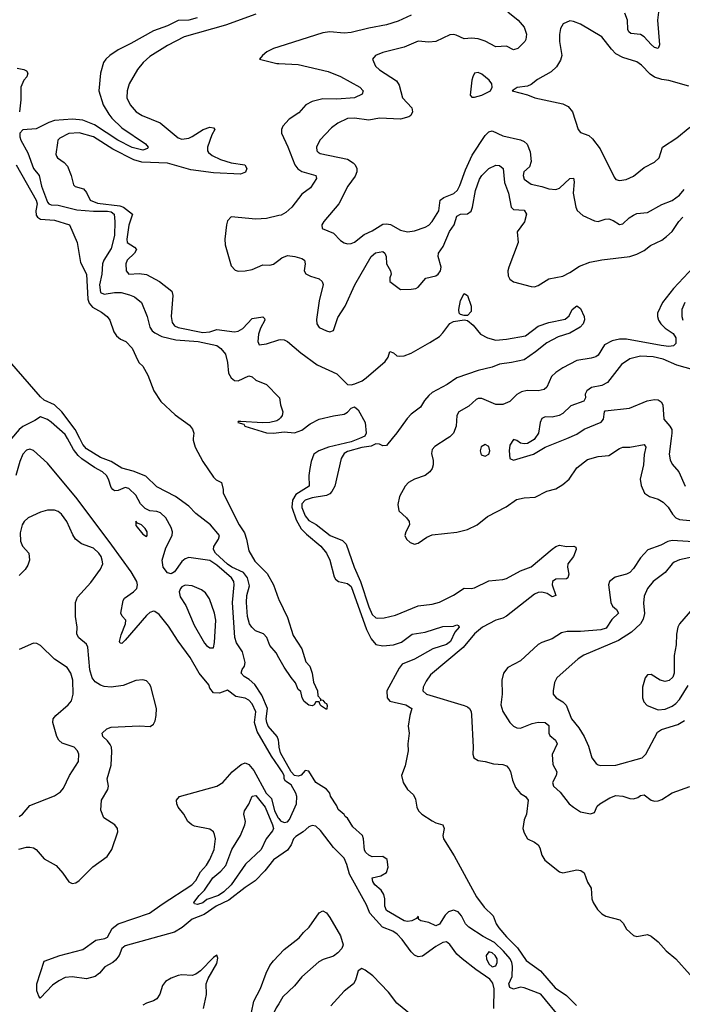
# Model space of a CAD drawing. Header units: inches. Extents: x 1552611 to 1694776, y 811966 to 917215.
# Tile 285 of 549: x 1628532 to 1632287, y 876793 to 882373. Entities that reach past the tile are written whole.
import ezdxf

# ---------------------------------------------------------------- set-up
doc = ezdxf.new("R2010")
doc.units = ezdxf.units.IN
doc.header["$MEASUREMENT"] = 0
for name, color, linetype in [('B6827', 7, 'Continuous'), ('B6828', 7, 'Continuous'), ('B6837', 7, 'Continuous'), ('B6838', 7, 'Continuous')]:
    doc.layers.add(name, color=color, linetype=linetype)

msp = doc.modelspace()

# ---------------------------------------------------------------- linework, layer by layer
at = {"layer": 'B6827', "color": 5}
for points, elevation in [([(1630000, 878274.4), (1629998.8, 878290), (1629990.6, 878310.6), (1629940.8, 878370), (1629931.9, 878390), (1629929.3, 878410), (1629935.7, 878470), (1629904.4, 878544.4), (1629864.8, 878604.9), (1629833.2, 878633.2), (1629803.7, 878650), (1629787.9, 878670), (1629792.9, 878690), (1629806.8, 878710), (1629809.8, 878730), (1629794.7, 878790), (1629761, 878841), (1629751.9, 878871.9), (1629737.6, 879070), (1629746.8, 879170), (1629744.8, 879190), (1629732.2, 879210), (1629650, 879281.5), (1629610, 879307.7), (1629490, 879324.4), (1629470, 879317.9), (1629450, 879302.1), (1629410, 879244.6), (1629390, 879232.6), (1629370, 879237.8), (1629345, 879270), (1629339.1, 879310), (1629359.3, 879380.7), (1629396.6, 879450), (1629397.5, 879470), (1629390, 879495.4), (1629359.3, 879550), (1629330, 879578), (1629310, 879585.6), (1629270, 879589.5), (1629242.2, 879602.2), (1629216.9, 879630), (1629190, 879678.7), (1629150, 879716.4), (1629130, 879721.2), (1629090, 879704.1), (1629070, 879703.2), (1629059.8, 879710), (1629050, 879721.7), (1629035, 879770), (1629023.2, 879790), (1629002.3, 879810), (1628955.6, 879835.6), (1628884.2, 879884.2), (1628863.2, 879903.2), (1628837.8, 879937.8), (1628802.3, 880000)], 860), ([(1630000, 878757), (1629984.5, 878784.5), (1629950, 878825.8), (1629932.7, 878872.7), (1629912.7, 878892.7), (1629868.8, 878910), (1629847.4, 878930), (1629834.4, 878950), (1629823.6, 878990), (1629816.7, 879070), (1629819.1, 879110), (1629834.9, 879165.1), (1629823, 879210), (1629800.2, 879240.2), (1629734.8, 879270), (1629710, 879286.8), (1629641.2, 879350), (1629629.8, 879370), (1629632.1, 879387.9), (1629658.4, 879430), (1629664, 879450), (1629614, 879510), (1629530, 879575.3), (1629490, 879615.3), (1629415.3, 879670), (1629310, 879725.1), (1629246.1, 879786.1), (1629175.3, 879815.3), (1629110, 879832.2), (1629050, 879868.8), (1628990, 879891.9), (1628910, 879940.7), (1628890, 879965.2), (1628872.3, 880000)], 840), ([(1629515.8, 880000), (1629514.8, 879990), (1629527.3, 879950), (1629570.6, 879870), (1629630, 879780.7), (1629645.5, 879765.5), (1629674.8, 879750), (1629686, 879710), (1629685.5, 879690), (1629774.9, 879510), (1629805.4, 879465.4), (1629818.2, 879430), (1629830, 879362.7), (1629864.7, 879304.7), (1629934.2, 879234.2), (1629970.4, 879170.4), (1629998.8, 879090), (1630000, 879087.6)], 840), ([(1630000, 878139.2), (1629959.3, 878199.3), (1629878.5, 878338.5), (1629862, 878390), (1629869.8, 878450), (1629850, 878496.5), (1629830, 878516.2), (1629810, 878528), (1629756.6, 878536.6), (1629710, 878574), (1629663.6, 878556.4), (1629630, 878559), (1629610, 878584), (1629603.1, 878603.1), (1629550, 878668.8), (1629498.1, 878758.1), (1629430, 878850.8), (1629375.8, 878935.8), (1629321.9, 879001.9), (1629298.6, 879018.6), (1629290, 879021.4), (1629270, 879014.2), (1629250, 878996.2), (1629130, 878856.4), (1629110, 878837.5), (1629100.6, 878840.6), (1629097.5, 878850), (1629106.4, 878886.4), (1629132, 878950), (1629134.5, 878970), (1629112.7, 878992.7), (1629105.4, 879010), (1629118.4, 879081.6), (1629125.7, 879094.3), (1629177.1, 879130), (1629195.5, 879150), (1629200.1, 879170), (1629195.3, 879190), (1629163, 879243), (1629055.1, 879395.1), (1628857.6, 879657.6), (1628690, 879858.9), (1628610, 879932.4), (1628590, 879939.4), (1628570, 879932.7), (1628550.2, 879910), (1628533.7, 879870), (1628510.2, 879790)], 880), ([(1628528, 877672), (1628570, 877683.9), (1628590, 877684.4), (1628610, 877680.3), (1628626.4, 877670), (1628670, 877618), (1628739.5, 877579.5), (1628776.5, 877536.5), (1628810, 877488), (1628830, 877478), (1628850, 877482.2), (1628870, 877494.7), (1628947.3, 877572.7), (1629027.8, 877630), (1629054.8, 877670), (1629087.8, 877770), (1629085.6, 877790), (1629071.6, 877810), (1629009.8, 877849.8), (1628992.8, 877892.8), (1628995.8, 877950), (1629030.8, 878010), (1629034.6, 878030), (1629028.7, 878070), (1629051.2, 878148.8), (1629054.3, 878225.7), (1629052.2, 878250), (1629045.7, 878265.7), (1629030, 878286.6), (1629003.6, 878310), (1628999.5, 878330), (1629025.2, 878354.8), (1629050, 878362.8), (1629210, 878371.2), (1629271.9, 878368.1), (1629290, 878380.5), (1629299.8, 878400.2), (1629306.2, 878430), (1629306.6, 878470), (1629274.6, 878594.6), (1629268.2, 878608.2), (1629250, 878626.6), (1629230, 878632), (1629190, 878628.2), (1629119.3, 878600.7), (1629050, 878589.9), (1629010, 878594), (1628990, 878601.3), (1628960.7, 878620.7), (1628942.7, 878642.7), (1628929.4, 878689.4), (1628917.9, 878817.9), (1628910, 878834.8), (1628866.6, 878870), (1628855.6, 878890), (1628857.1, 878930), (1628848.7, 878990), (1628848.2, 879070), (1628860.4, 879099.6), (1628936.1, 879183.9), (1628990, 879258.3), (1629003.6, 879290), (1629000.4, 879310), (1628993.6, 879330), (1628979.9, 879350), (1628950, 879377.6), (1628882.6, 879402.6), (1628848.7, 879428.7), (1628833.1, 879453.1), (1628799.1, 879530), (1628769.8, 879570), (1628750, 879585.5), (1628730, 879593.9), (1628690, 879594.3), (1628650, 879581.6), (1628580.2, 879550), (1628557.1, 879530), (1628546, 879510), (1628535, 879465), (1628537.3, 879417.3), (1628548.1, 879390), (1628584.7, 879350), (1628587.4, 879310), (1628578.4, 879281.6), (1628563.3, 879256.7), (1628530, 879223.5)], 920), ([(1628530, 877857.1), (1628547.4, 877870), (1628590, 877919.7), (1628730, 877975.3), (1628762.7, 877997.3), (1628781.3, 878018.7), (1628814.2, 878090), (1628864.8, 878170), (1628866.9, 878210), (1628859.7, 878230), (1628840.7, 878250), (1628772.6, 878272.6), (1628753.1, 878290), (1628742.9, 878310), (1628719.8, 878390), (1628722.2, 878410), (1628736.4, 878430), (1628806.9, 878490), (1628826.5, 878513.5), (1628835.3, 878550), (1628832.7, 878630), (1628821.7, 878670), (1628801.1, 878701.1), (1628729.2, 878749.2), (1628650, 878826), (1628630, 878838.7), (1628610, 878840.5), (1628530, 878803.9)], 940), ([(1630000, 877632.4), (1629970, 877612.3), (1629921.5, 877550), (1629867, 877493), (1629810, 877455.8), (1629717.3, 877382.7), (1629645.9, 877350), (1629577.2, 877302.8), (1629510, 877275.4), (1629452.5, 877227.5), (1629410, 877202.2), (1629130, 877125.1), (1629110.9, 877109.1), (1629095, 877070), (1629075.9, 877044.1), (1629059.4, 877030), (1629013.9, 877006.1), (1628984.7, 876970), (1628959, 876950), (1628910, 876936.7), (1628830, 876949.5), (1628790, 876944.2), (1628753.7, 876926.3), (1628718.8, 876901.2), (1628650.9, 876829.1), (1628648.1, 876828.1), (1628639.7, 876839.7), (1628630, 876869), (1628628.4, 876910), (1628670, 877036.9), (1628758.7, 877070), (1628890, 877103.9), (1628964, 877156), (1629014.5, 877165.5), (1629030, 877172.9), (1629056.8, 877223.2), (1629090, 877248.3), (1629268.4, 877310), (1629338.7, 877361.3), (1629508.2, 877470), (1629530, 877495.4), (1629557, 877543), (1629590, 877581.2), (1629610, 877612.8), (1629633.4, 877670), (1629642.1, 877730), (1629636.1, 877756.1), (1629629.8, 877770), (1629610, 877784.8), (1629523.5, 877803.5), (1629507.8, 877810), (1629484.7, 877830), (1629462.4, 877870), (1629429.7, 877910), (1629422, 877930), (1629420.5, 877950), (1629438.4, 877970), (1629649.4, 878030), (1629683.7, 878050), (1629736.4, 878110), (1629787.1, 878152.9), (1629810, 878161.8), (1629830, 878152.1), (1629858.9, 878118.9), (1629928.9, 877988.9), (1629958.9, 877958.9), (1629976, 877890), (1629996.3, 877850), (1630000, 877845.5)], 880), ([(1629573.1, 876770), (1629590.4, 876849.5), (1629588.7, 876910), (1629600.5, 876939.5), (1629650, 877024.4), (1629655.4, 877055.4), (1629650, 877071.8), (1629630, 877059.2), (1629556.6, 876983.4), (1629530, 876963), (1629510, 876956.9), (1629450, 876960.5), (1629430, 876957), (1629390, 876942), (1629358.5, 876921.5), (1629341, 876899), (1629325.3, 876850), (1629310, 876824.6), (1629290, 876812.1), (1629250, 876799.8), (1629230, 876787.9)], 920), ([(1630000, 876796.7), (1629986, 876774), (1629945, 876690), (1629931, 876610), (1629906.4, 876570), (1629894.6, 876510), (1629870, 876489.6), (1629856.2, 876510), (1629852, 876550), (1629840.8, 876590), (1629838.3, 876670), (1629846.2, 876746.2), (1629858.9, 876810), (1629896.5, 876883.6), (1629929, 876970), (1629950, 877012.8), (1629970, 877038.9), (1630000, 877071.7)], 880)]:
    msp.add_lwpolyline(points, dxfattribs=dict(at, elevation=elevation))
for points, elevation in [([(1629189.3, 879530.7), (1629190, 879506.5), (1629230, 879456.5), (1629250, 879443.8), (1629255.1, 879450), (1629254.2, 879470), (1629242.3, 879490), (1629222.6, 879510), (1629200, 879520)], 880), ([(1629470, 879168.8), (1629450, 879158.7), (1629443.2, 879150), (1629436.6, 879130), (1629441.7, 879101.7), (1629473.5, 879053.5), (1629521.6, 878941.6), (1629579.5, 878839.5), (1629590, 878826.4), (1629610, 878813.4), (1629630, 878813), (1629636.5, 878843.5), (1629642.8, 878970), (1629636, 879010), (1629606.8, 879090), (1629585.3, 879125.3), (1629562.8, 879142.8), (1629510, 879165)], 880), ([(1629538.9, 877358.9), (1629523, 877363), (1629519.5, 877370), (1629548.7, 877410), (1629580, 877440), (1629626.2, 877510), (1629672.6, 877547.4), (1629699.6, 877580.4), (1629734.4, 877670), (1629782.5, 877750), (1629807.8, 877810), (1629811.6, 877830), (1629802.4, 877870), (1629805.1, 877890), (1629830, 877926.7), (1629850, 877972.7), (1629870, 877975.9), (1629923.9, 877910), (1629964.4, 877810), (1629970.1, 877790), (1629963.8, 877776.2), (1629929, 877731), (1629899.9, 877670), (1629812.5, 877587.5), (1629730, 877469.9), (1629689.1, 877430), (1629659.3, 877410), (1629593.4, 877386.6), (1629570, 877367.5)], 860)]:
    msp.add_lwpolyline(points, close=True, dxfattribs=dict(at, elevation=elevation))
at = {"layer": 'B6828', "color": 5}
for points, elevation in [([(1629870, 882404.5), (1629697.4, 882342.6), (1629463.7, 882276.3), (1629370, 882226.4), (1629270, 882164.5), (1629232, 882130), (1629199.7, 882090), (1629153.2, 882010), (1629142, 881970), (1629139.7, 881930), (1629157.6, 881890), (1629192.9, 881850), (1629226.4, 881830), (1629328.2, 881788.2), (1629430, 881702.6), (1629450, 881696.8), (1629490, 881702.2), (1629510, 881710.2), (1629571.6, 881750), (1629610, 881763.2), (1629630, 881760.5), (1629638.4, 881750), (1629620.5, 881719.5), (1629596.1, 881650), (1629595.6, 881630), (1629601.1, 881621.1), (1629622.5, 881602.4), (1629670, 881580.4), (1629730, 881562.6), (1629808, 881550), (1629819.7, 881530), (1629812, 881508), (1629783.2, 881496.8), (1629630, 881505.5), (1629502.4, 881522.4), (1629370, 881560.4), (1629224.7, 881564.7), (1629179.5, 881579.5), (1629059.5, 881639.5), (1628950.8, 881710), (1628870, 881732.3), (1628810, 881727.5), (1628758.9, 881701.1), (1628748.9, 881690), (1628745.8, 881674.2), (1628736.6, 881610), (1628740.3, 881600.3), (1628745.7, 881590), (1628784, 881564), (1628802.7, 881542.7), (1628824.7, 881490), (1628836.7, 881436.7), (1628847.2, 881427.2), (1628893.6, 881413.6), (1628910, 881392.9), (1628930.9, 881350), (1628973.9, 881333.9), (1629098.9, 881318.9), (1629121.1, 881310), (1629172, 881270), (1629150, 881209), (1629138.6, 881130), (1629141.5, 881110), (1629182.9, 881082.9), (1629193.4, 881070), (1629182.9, 881050), (1629141.2, 881010), (1629134.5, 880990), (1629135.3, 880950), (1629151.5, 880931.5), (1629210, 880934.8), (1629250, 880928.9), (1629324.2, 880890), (1629393.6, 880833.6), (1629399.2, 880810), (1629390.1, 880690), (1629396.9, 880656.9), (1629410, 880638.2), (1629430, 880627.8), (1629570, 880601), (1629610, 880603.5), (1629650, 880617.2), (1629750, 880604.4), (1629770, 880607.5), (1629797.3, 880622.7), (1629850, 880679), (1629910, 880689), (1629919.5, 880679.5), (1629921.3, 880670), (1629896.1, 880623.9), (1629884.7, 880590), (1629882.1, 880550), (1629890, 880530.3), (1629930, 880536.9), (1630000, 880557.9)], 880), ([(1629537.3, 882382.7), (1629490, 882370.5), (1629430, 882368.4), (1629370, 882337.9), (1629289.7, 882310.3), (1629162.7, 882237.3), (1629090, 882202.2), (1629042, 882170), (1629020.2, 882150), (1629007.2, 882130), (1628989.4, 882070.6), (1628979.7, 881970), (1629005.3, 881890), (1629036.9, 881836.9), (1629054.1, 881814.1), (1629110, 881759.2), (1629244.4, 881670), (1629259.6, 881650), (1629256.6, 881643.4), (1629230, 881633.3), (1629170, 881648.9), (1629088.8, 881690), (1628956.5, 881776.5), (1628890, 881802.7), (1628830.7, 881809.3), (1628730, 881801.2), (1628696.9, 881790), (1628625.7, 881754.3), (1628550, 881749.1), (1628532.7, 881730), (1628532.8, 881710), (1628539.4, 881690), (1628578.4, 881618.4), (1628609.6, 881530), (1628642.7, 881490), (1628655.9, 881430), (1628690, 881338.9), (1628698.2, 881330), (1628710, 881323.3), (1628750, 881321.5), (1628855.4, 881295.4), (1628950, 881288.2), (1629030, 881288.2), (1629050, 881283.9), (1629067.2, 881270), (1629072, 881230), (1629070, 881149.5), (1629050, 881076.4), (1629009.4, 881010), (1629001.8, 880990), (1628998.5, 880930), (1628983.5, 880870), (1628990, 880827.8), (1629010, 880817.1), (1629070, 880827.2), (1629106.3, 880826.3), (1629154.5, 880814.5), (1629182.5, 880802.5), (1629221.8, 880770), (1629254.4, 880690), (1629269.4, 880630), (1629283, 880610), (1629298.4, 880598.4), (1629337.9, 880577.9), (1629417.8, 880557.8), (1629543, 880550), (1629650, 880526), (1629671.8, 880510), (1629697.5, 880477.5), (1629709.6, 880429.6), (1629715.9, 880370), (1629730, 880342.8), (1629750, 880327.7), (1629770, 880326), (1629830, 880354.9), (1629848.5, 880348.5), (1629871, 880330), (1629930, 880304.9), (1630000, 880234.7)], 860), ([(1630000, 882219.2), (1629970.7, 882210), (1629933.4, 882190), (1629907.3, 882170), (1629891.3, 882150), (1629990, 882124.5), (1630000, 882124)], 920), ([(1628517.3, 882097.3), (1628556, 882090), (1628570, 882083), (1628577.4, 882070), (1628572.9, 882050), (1628556.4, 882030), (1628539.1, 881990), (1628538.5, 881918.5), (1628530.5, 881850)], 840), ([(1628512.1, 881550), (1628626.3, 881350), (1628631.2, 881330), (1628623.9, 881290), (1628624.9, 881264.9), (1628632.9, 881252.9), (1628650, 881243.1), (1628730, 881237.3), (1628814.9, 881210), (1628858, 881110), (1628877.3, 880997.3), (1628910, 880931.3), (1628918.5, 880790), (1628925.6, 880765.6), (1628944.4, 880744.4), (1628995.8, 880715.8), (1629028.7, 880690), (1629042, 880670), (1629064.7, 880604.7), (1629081.3, 880581.3), (1629103.1, 880563.1), (1629133, 880550), (1629170, 880510.6), (1629200.9, 880440.9), (1629208.3, 880428.3), (1629230.7, 880410), (1629258, 880358), (1629292, 880270), (1629331.3, 880210), (1629413, 880133), (1629495.2, 880075.2), (1629512, 880052), (1629518.7, 880030), (1629515.8, 880000)], 840), ([(1630000, 881262.5), (1629930, 881245.9), (1629870, 881242.2), (1629730, 881256.2), (1629710, 881234), (1629704.4, 881210), (1629694.2, 881130), (1629696.6, 881096.6), (1629730, 880978.8), (1629753.8, 880953.8), (1629770, 880947.9), (1629810, 880950.2), (1629850, 880958), (1629910, 880983.2), (1629950, 880981.9), (1629970, 880988.1), (1630000, 881010)], 920), ([(1628872.3, 880000), (1628846.8, 880050), (1628771.3, 880151.3), (1628730, 880189.5), (1628670, 880217.6), (1628650, 880235), (1628310, 880624.3)], 840), ([(1628802.3, 880000), (1628790, 880021.6), (1628710, 880091.8), (1628690, 880106.3), (1628650, 880122.7), (1628618.5, 880101.5), (1628550, 880068.1), (1628530, 880051.3), (1628486.6, 880000)], 860), ([(1630000, 880107.6), (1629990, 880099.4), (1629950.1, 880089.9), (1629907.4, 880087.4), (1629784.7, 880095.3), (1629770, 880095.3), (1629767.7, 880090), (1629801.4, 880081.4), (1629808.2, 880070), (1629930, 880031.9), (1629970, 880030.1), (1630000, 880034.2)], 860)]:
    msp.add_lwpolyline(points, dxfattribs=dict(at, elevation=elevation))
at = {"layer": 'B6837', "color": 5}
for points, elevation in [([(1630456.9, 880000), (1630410, 879981.2), (1630282, 879950), (1630227.3, 879930), (1630198.8, 879910), (1630184, 879870), (1630175.5, 879830), (1630170.6, 879790), (1630173, 879730), (1630097, 879683), (1630077.1, 879650), (1630074.9, 879610), (1630098.5, 879538.5), (1630127.1, 879487.1), (1630156.7, 879456.7), (1630237.7, 879390), (1630270.4, 879350), (1630290.4, 879310), (1630314.9, 879214.9), (1630322, 879202), (1630338.8, 879190), (1630390, 879178.6), (1630410, 879160.4), (1630497.4, 878917.4), (1630523.5, 878863.5), (1630550, 878831.8), (1630590, 878824.3), (1630650, 878829.4), (1630695.1, 878844.9), (1630755.1, 878890), (1630830, 878901.5), (1630930, 878934.2), (1630990, 878935.3), (1631010, 878943), (1631019.5, 878939.5), (1631023, 878930), (1630998.6, 878901.4), (1630972.5, 878850), (1630950, 878832.1), (1630872.7, 878807.3), (1630770, 878749), (1630700.1, 878719.9), (1630682.7, 878697.4), (1630613, 878570), (1630614.7, 878530), (1630630, 878511.6), (1630720.7, 878490), (1630754.8, 878470), (1630742.8, 878430), (1630734, 878370), (1630739.1, 878330), (1630731, 878270), (1630734, 878230), (1630715.9, 878144.1), (1630695.5, 878090), (1630704.6, 878050), (1630729.5, 878010), (1630761.6, 877981.6), (1630768.6, 877968.6), (1630775.5, 877955.5), (1630782.5, 877910), (1630791, 877890), (1630810.2, 877870), (1630870, 877832.4), (1630890, 877820.9), (1630930.4, 877810), (1630938, 877790), (1630929.5, 877750.5), (1630934.1, 877730), (1630994.6, 877634.6), (1631121.3, 877401.3), (1631163.8, 877343.8), (1631215.2, 877295.2), (1631231.9, 877250), (1631247.1, 877227.1), (1631290, 877176.2), (1631353.4, 877113.4), (1631401.3, 877041.3), (1631482.4, 876982.4), (1631565.6, 876885.6), (1631630, 876843.3), (1631686.3, 876786.3)], 860), ([(1630643.3, 880000), (1630610, 879959.9), (1630590, 879957.3), (1630570, 879967.3), (1630550, 879969.1), (1630523.6, 879956.4), (1630470, 879948.2), (1630390, 879925.6), (1630370, 879914.5), (1630353.7, 879886.3), (1630317.1, 879730), (1630301.7, 879698.3), (1630290, 879685.9), (1630270, 879676.9), (1630190, 879663.6), (1630149, 879651), (1630130.5, 879630), (1630130, 879608.4), (1630150, 879560.5), (1630170, 879534.4), (1630212.1, 879512.1), (1630291.1, 879450), (1630361.5, 879421.5), (1630381.5, 879401.5), (1630426.7, 879270), (1630463.1, 879190), (1630510, 879045.8), (1630530, 879002.2), (1630550, 878984.2), (1630562.2, 878982.2), (1630597.3, 878982.7), (1630660.7, 878999.3), (1630790, 879051.1), (1630870, 879061.4), (1630910, 879072.5), (1630990, 879112.6), (1631050, 879151.3), (1631090, 879149.3), (1631110, 879153.6), (1631190, 879192.1), (1631270, 879199.8), (1631290, 879206.5), (1631370, 879249.3), (1631430, 879272), (1631550, 879371.9), (1631570, 879387.3), (1631590, 879395.6), (1631630, 879388.1), (1631672, 879390), (1631682.8, 879382.8), (1631684.4, 879370), (1631670.3, 879330), (1631637.6, 879290), (1631635.6, 879270), (1631644.2, 879230), (1631637.7, 879210), (1631630, 879203.8), (1631570, 879202.8), (1631551.7, 879190), (1631550.2, 879170), (1631570, 879109.2), (1631550, 879103.1), (1631521, 879121), (1631490, 879128.2), (1631470, 879126.7), (1631450, 879118.3), (1631290, 878993.3), (1631270, 878981.3), (1631230, 878969.1), (1631153.7, 878930), (1631110, 878892.2), (1631044.8, 878815.2), (1630860.5, 878659.5), (1630835.1, 878624.9), (1630818, 878590), (1630815.8, 878570), (1630837.3, 878550), (1631050, 878486.5), (1631070, 878479.2), (1631080.5, 878470), (1631090, 878453), (1631092.6, 878432.6), (1631101.7, 878250), (1631099.7, 878210), (1631105.2, 878190), (1631130, 878175.1), (1631170, 878170), (1631216.3, 878156.3), (1631270, 878152.7), (1631290, 878144.2), (1631304.6, 878130), (1631312.5, 878112.5), (1631324.1, 878064.1), (1631342.4, 878022.4), (1631370, 877988.4), (1631397.3, 877970), (1631414, 877950), (1631404.7, 877870), (1631390, 877838), (1631384, 877790), (1631390, 877764.7), (1631410, 877731), (1631450, 877712.7), (1631470, 877697.1), (1631479.9, 877679.9), (1631490, 877638.8), (1631508.5, 877610), (1631590, 877544), (1631610, 877538.8), (1631690, 877554.9), (1631712, 877552), (1631730, 877538.8), (1631750, 877484.7), (1631770.5, 877450.5), (1631774, 877390), (1631781.3, 877370), (1631806.7, 877330), (1631830, 877306.4), (1631853.3, 877293.3), (1631932.2, 877272.2), (1631952, 877252), (1631970, 877219.1), (1632010, 877183.1), (1632030, 877178), (1632090, 877189.1), (1632110, 877180.2), (1632150, 877146.5), (1632195.8, 877095.8), (1632250, 877051), (1632411.6, 876870)], 880), ([(1630954.8, 880000), (1630885, 879955), (1630870, 879938), (1630866.1, 879913.9), (1630875, 879875), (1630875.3, 879850), (1630869.4, 879830), (1630856.3, 879810), (1630830, 879790.6), (1630768.8, 879770), (1630734.4, 879750), (1630716.9, 879730), (1630684.9, 879670), (1630675.2, 879624.8), (1630680.5, 879590), (1630724.4, 879550), (1630738.4, 879530), (1630741.6, 879510), (1630719.3, 879470), (1630714.9, 879450), (1630723.8, 879430), (1630743.8, 879410), (1630770, 879400.3), (1630790, 879406.7), (1630839.7, 879440.3), (1630870, 879453.4), (1631010, 879468.7), (1631070, 879483.7), (1631124.4, 879510), (1631182.6, 879557.4), (1631288.4, 879611.6), (1631346.9, 879653.1), (1631390, 879663.2), (1631453.8, 879666.2), (1631519.3, 879700.7), (1631570, 879713.6), (1631610, 879739.1), (1631646.2, 879770), (1631690, 879832.8), (1631750, 879879.7), (1631810, 879897.4), (1631870, 879902.9), (1631930, 879943.5), (1631950, 879950.2), (1631990.2, 879950.2), (1632070, 879964.9), (1632079.5, 879950), (1632070, 879908.7), (1632066.9, 879850), (1632047.7, 879770), (1632053.8, 879733.8), (1632072.9, 879690), (1632101.1, 879670), (1632150, 879655), (1632178.3, 879638.3), (1632206.2, 879610), (1632231.3, 879570), (1632250, 879550.7), (1632270, 879540.6), (1632330, 879534.2)], 920), ([(1631451.3, 880000), (1631446.6, 879993.4), (1631410, 879971.1), (1631390, 879969.6), (1631370, 879974), (1631350, 879987.6), (1631330, 879993), (1631310, 879961.2), (1631305.2, 879930), (1631310, 879886.8), (1631330, 879876.3), (1631444, 879910), (1631509.7, 879950.3), (1631632.7, 880000)], 940), ([(1632224.3, 880000), (1632212.6, 879910), (1632217.7, 879877.7), (1632230, 879854.9), (1632266.4, 879810), (1632302.6, 879730)], 940), ([(1632350, 879414.6), (1632230, 879421.6), (1632204, 879416), (1632165.7, 879394.3), (1632091.5, 879368.5), (1632050, 879323.7), (1632010, 879262.4), (1631990, 879240.3), (1631969.6, 879230.4), (1631907.1, 879212.9), (1631874.2, 879190), (1631868, 879170), (1631882.2, 879070), (1631891.7, 879050), (1631913.2, 879030), (1631925.8, 879010), (1631886.8, 878973.2), (1631854.9, 878925.1), (1631825.4, 878914.6), (1631710, 878904.9), (1631634.3, 878905.7), (1631602.3, 878897.7), (1631550, 878863.5), (1631490, 878844.2), (1631470, 878832.1), (1631370, 878739.7), (1631298.5, 878701.5), (1631274.2, 878670), (1631263.8, 878630), (1631266, 878550), (1631259.3, 878490), (1631270, 878452.7), (1631310.1, 878390.1), (1631330, 878368.9), (1631350, 878359.1), (1631370, 878358.5), (1631435.4, 878384.6), (1631470, 878392.3), (1631509.6, 878389.6), (1631530, 878373.4), (1631530.1, 878330), (1631535.8, 878315.7), (1631569, 878290), (1631578.5, 878270), (1631548.8, 878208.8), (1631552.7, 878152.7), (1631575.9, 878110), (1631571.8, 878090), (1631552.1, 878050), (1631556.1, 878030), (1631594.5, 877994.5), (1631644.9, 877930), (1631670.1, 877910), (1631710, 877884.7), (1631766.9, 877873.1), (1631790, 877881), (1631804.2, 877915.8), (1631819, 877930), (1631876.2, 877963.8), (1631910, 877975.5), (1631950, 877972.7), (1631990, 877958.7), (1632010, 877958), (1632035.2, 877964.8), (1632050, 877976.3), (1632070, 877980.5), (1632110, 877950.4), (1632130, 877944.2), (1632150, 877945.7), (1632170, 877953.7), (1632230, 877990.6), (1632330, 878028)], 920), ([(1632430, 879345.6), (1632270, 879311.7), (1632241, 879299), (1632229.1, 879290), (1632190, 879241), (1632121.5, 879190), (1632090, 879149.6), (1632070, 879105.2), (1632067.1, 879067.1), (1632071.8, 879008.2), (1632064.2, 878975.8), (1632050.4, 878950), (1631998.1, 878901.9), (1631925.8, 878854.2), (1631728.8, 878771.2), (1631697, 878750), (1631576.7, 878643.3), (1631563.1, 878616.9), (1631554.4, 878570), (1631555.5, 878550), (1631572.7, 878530), (1631610, 878506.9), (1631627.9, 878487.9), (1631659.6, 878410), (1631700.4, 878360.4), (1631730.2, 878310.2), (1631755.5, 878255.5), (1631774.8, 878190), (1631798.5, 878158.5), (1631809.4, 878149.4), (1631825.8, 878145.8), (1631910, 878149.2), (1632059.8, 878190), (1632079.9, 878210), (1632145.4, 878334.6), (1632169, 878351), (1632262.1, 878377.9), (1632298.6, 878401.4)], 940), ([(1630000, 879087.6), (1630050, 878984.6), (1630082.2, 878882.2), (1630130, 878807.2), (1630154.4, 878734.4), (1630176.6, 878710), (1630190.1, 878670), (1630197.8, 878617.8), (1630219.7, 878570), (1630221.3, 878541.3), (1630238, 878522), (1630234, 878514), (1630240.9, 878519.1), (1630250, 878517.1), (1630261.3, 878501.3), (1630270, 878497), (1630274.1, 878485.9), (1630272.8, 878467.2), (1630270, 878464.5), (1630242.3, 878482.3), (1630235.1, 878490), (1630230, 878508), (1630210, 878508), (1630201, 878490), (1630190, 878483.7), (1630170, 878488.4), (1630144.7, 878510), (1630133.2, 878530), (1630126, 878566), (1630110, 878577.2), (1630095.7, 878615.7), (1630070, 878644.2), (1630030, 878703.5), (1630000, 878757)], 840), ([(1632344.9, 879035.1), (1632270, 878949.5), (1632261.8, 878930), (1632253.6, 878890), (1632251.3, 878830), (1632241.3, 878770), (1632241.3, 878670), (1632233.4, 878646.6), (1632211.8, 878628.2), (1632190, 878622.4), (1632161.2, 878630), (1632110, 878662.9), (1632090, 878660.9), (1632076.5, 878643.5), (1632061.1, 878590), (1632061.6, 878530), (1632067.9, 878507.9), (1632087, 878487), (1632150, 878462.3), (1632190, 878466.3), (1632230, 878483.1), (1632250, 878497), (1632270, 878521.3), (1632319.5, 878600.5)], 960), ([(1631601.2, 876710), (1631485.2, 876850), (1631390, 876886), (1631369.3, 876889.3), (1631330, 876878.4), (1631310, 876888), (1631304.5, 876910), (1631321.8, 876950), (1631324.9, 877010), (1631321.5, 877030), (1631311.2, 877050), (1631274.4, 877094.4), (1631222.9, 877142.9), (1631157.6, 877177.6), (1631076.3, 877230), (1631057.9, 877250), (1631035.4, 877295.4), (1631016.8, 877316.8), (1630990, 877326), (1630962.8, 877317.2), (1630942.6, 877297.4), (1630910, 877247.9), (1630890, 877236.9), (1630850, 877256.9), (1630805.6, 877265.6), (1630794.6, 877274.6), (1630790, 877292.7), (1630779.8, 877280.2), (1630754.4, 877265.6), (1630730, 877261.6), (1630710, 877266), (1630610, 877325.6), (1630600.3, 877350), (1630602, 877390), (1630595.7, 877415.7), (1630579.7, 877439.7), (1630545.4, 877470), (1630532.3, 877490), (1630529.3, 877510.7), (1630578.6, 877521.4), (1630610, 877541), (1630620.9, 877570), (1630613.9, 877613.9), (1630590, 877631.6), (1630530, 877629.3), (1630510, 877638), (1630493, 877653), (1630486.8, 877666.8), (1630481.1, 877730), (1630475.1, 877750), (1630419.6, 877799.6), (1630390, 877848.7), (1630376.6, 877856.6), (1630370, 877868.7), (1630336.4, 877896.4), (1630330, 877918), (1630293.1, 877973.1), (1630289, 877990), (1630270, 878011.5), (1630209.6, 878050), (1630170, 878113.5), (1630150, 878117.2), (1630127.6, 878092.4), (1630110, 878085.8), (1630090, 878090.3), (1630070, 878109.6), (1630010, 878217.7), (1630001.9, 878250), (1630000, 878274.4)], 860), ([(1630000, 877845.5), (1630010, 877833.5), (1630030, 877824), (1630050, 877828.1), (1630060.4, 877839.6), (1630101, 877930), (1630103.3, 877970), (1630097, 877990), (1630070, 878037.2), (1630038.3, 878058.3), (1630030.9, 878070.9), (1630030.5, 878090), (1630019.8, 878110), (1630000, 878139.2)], 880), ([(1631218.2, 876770), (1631221.4, 876881.4), (1631213, 876913), (1631196.5, 876936.5), (1631117.6, 876990), (1631040.2, 877050), (1631010, 877077.3), (1630970, 877132.3), (1630950, 877147), (1630930, 877143.2), (1630890, 877120.1), (1630814.6, 877065.5), (1630790, 877061.9), (1630770, 877071.7), (1630751, 877090), (1630700, 877160), (1630670.8, 877190.8), (1630647.2, 877207.2), (1630587.7, 877230), (1630515.6, 877310), (1630497.6, 877357.6), (1630401.8, 877530), (1630386.1, 877586.1), (1630370, 877621.8), (1630310, 877681.8), (1630237.5, 877777.5), (1630210, 877803), (1630190, 877806.6), (1630170, 877798.5), (1630137.6, 877770), (1630096, 877744), (1630083, 877730), (1630070, 877697.6), (1630050, 877666), (1630000, 877632.4)], 880), ([(1630000, 877071.7), (1630030, 877104.6), (1630115, 877170), (1630139.5, 877200.5), (1630171.6, 877230), (1630230, 877311.3), (1630250, 877322), (1630270, 877311.2), (1630290, 877284.6), (1630350, 877181.9), (1630364.3, 877130), (1630357.3, 877110), (1630335.5, 877084.5), (1630310, 877065.1), (1630252.1, 877047.9), (1630227, 877033), (1630131.2, 876948.8), (1630090, 876898.6), (1630024, 876836), (1630000, 876796.7)], 880), ([(1630750, 876732.7), (1630670, 876798.9), (1630621.6, 876861.6), (1630533.9, 876953.9), (1630490, 876986.5), (1630470, 876995.1), (1630450, 876983.7), (1630435.5, 876930), (1630422.7, 876910), (1630370, 876866.9), (1630295.5, 876784.5)], 920)]:
    msp.add_lwpolyline(points, dxfattribs=dict(at, elevation=elevation))
for points, elevation in [([(1631170, 879965.1), (1631147.7, 879952.3), (1631141.6, 879930), (1631147.4, 879907.4), (1631170, 879899.5), (1631190, 879910.7), (1631196.8, 879930), (1631190, 879954.5)], 940), ([(1631190, 877091), (1631175.9, 877070), (1631177.6, 877050), (1631190, 877022.4), (1631210, 877006), (1631230, 877010.4), (1631238.3, 877030), (1631237.8, 877050), (1631227.1, 877070), (1631210, 877085)], 880)]:
    msp.add_lwpolyline(points, close=True, dxfattribs=dict(at, elevation=elevation))
at = {"layer": 'B6838', "color": 5}
for points, elevation in [([(1630750, 882397.8), (1630675.8, 882364.2), (1630610, 882343.4), (1630510, 882325.4), (1630410, 882300.3), (1630370, 882297), (1630290, 882303.9), (1630250, 882298), (1630000, 882219.2)], 920), ([(1631297.7, 882417.7), (1631356.5, 882370), (1631391.3, 882330), (1631403.6, 882290), (1631399.4, 882260.6), (1631394.4, 882250), (1631354, 882210), (1631330, 882202.8), (1631290, 882222), (1631230, 882219.2), (1631170, 882252), (1631130, 882263.6), (1631092.2, 882267.8), (1631050, 882264.5), (1631005.8, 882285.8), (1630990, 882289.8), (1630970, 882288), (1630890, 882248.7), (1630850, 882244.8), (1630790, 882251.9), (1630710, 882217.2), (1630590, 882187.4), (1630548, 882170), (1630530.4, 882150), (1630548.7, 882110), (1630570, 882088.9), (1630667, 882027), (1630682.1, 882002.1), (1630702.2, 881930), (1630754.3, 881874.3), (1630758.8, 881850), (1630749.4, 881830.6), (1630737.9, 881822.1), (1630690, 881809.9), (1630570, 881814.8), (1630510, 881803.7), (1630430, 881814), (1630390, 881812.7), (1630334.4, 881785.6), (1630299.3, 881760.7), (1630233.4, 881690), (1630214, 881650), (1630214.9, 881630), (1630222.6, 881622.6), (1630235.4, 881615.4), (1630390, 881582), (1630422.2, 881562.2), (1630433.8, 881550), (1630442.5, 881530), (1630442.5, 881510), (1630433.6, 881486.4), (1630392, 881430), (1630340.2, 881330), (1630255.8, 881230), (1630244.9, 881210), (1630246, 881190), (1630310, 881163.1), (1630350, 881122), (1630370, 881108.4), (1630390, 881102), (1630410, 881104.2), (1630430, 881112.8), (1630484.8, 881155.2), (1630530, 881176), (1630590, 881213.9), (1630610, 881216.8), (1630633.2, 881213.2), (1630690, 881180.3), (1630730, 881171.4), (1630770, 881176.1), (1630830, 881197.3), (1630850, 881209.1), (1630868.6, 881230), (1630906.5, 881290), (1630914.8, 881350), (1630935.2, 881364.8), (1630992.8, 881387.2), (1631013, 881407), (1631026.8, 881433.2), (1631057.9, 881522.1), (1631095.7, 881604.3), (1631170, 881717.2), (1631190, 881737.5), (1631210, 881743.5), (1631270, 881714.7), (1631370, 881692.9), (1631390, 881682.6), (1631406.9, 881666.9), (1631424.6, 881624.6), (1631430.9, 881569.1), (1631420.7, 881539.3), (1631388.1, 881510), (1631384.7, 881490), (1631390.6, 881470), (1631430, 881440.5), (1631490, 881428.2), (1631530, 881414), (1631570, 881410.5), (1631590, 881417.3), (1631650, 881473.1), (1631670, 881475.5), (1631674.5, 881454.5), (1631668, 881390), (1631683.2, 881310), (1631691.6, 881291.6), (1631722.9, 881262.9), (1631790, 881232.8), (1631810, 881230.2), (1631850, 881243.2), (1631870, 881244.1), (1631895.2, 881235.1), (1631930, 881212.6), (1631950, 881216), (1631986.4, 881250), (1632010, 881265.5), (1632030, 881273.8), (1632090, 881279.5), (1632170, 881326.3), (1632230, 881348.2), (1632270, 881379.2), (1632297, 881410)], 940), ([(1632153.6, 882430), (1632145.3, 882370), (1632156.8, 882230), (1632150, 882209.7), (1632130, 882215.5), (1632110, 882231.4), (1632070, 882275.7), (1632050, 882289.9), (1631995.4, 882295.4), (1631983.5, 882303.5), (1631977.4, 882317.4), (1631975.4, 882370), (1631961.8, 882410)], 940), ([(1632324.6, 881995.4), (1632210, 882027.7), (1632170, 882033.3), (1632130, 882047.2), (1632104.2, 882064.2), (1632055.1, 882115.1), (1632030, 882133.8), (1631950, 882159.1), (1631910, 882180.3), (1631885, 882205), (1631830, 882275.6), (1631710, 882346.9), (1631670, 882363.5), (1631650, 882365.6), (1631610.8, 882350), (1631596.7, 882323.3), (1631590.2, 882289.8), (1631590.2, 882250), (1631604.7, 882170), (1631596.7, 882143.3), (1631573.8, 882106.2), (1631543, 882077), (1631466.4, 882033.6), (1631430, 882006), (1631410, 881996), (1631351, 881989), (1631322, 881970), (1631410, 881947.7), (1631451.3, 881930), (1631610, 881896.5), (1631640.3, 881880.3), (1631664.2, 881850), (1631697, 881750), (1631710, 881734.4), (1631756.3, 881716.3), (1631778.5, 881698.5), (1631821, 881641), (1631900.7, 881480.7), (1631910, 881468.2), (1631930, 881462.4), (1631968.2, 881468.2), (1632010, 881487), (1632070, 881536), (1632130, 881565.7), (1632154.8, 881590), (1632174.5, 881650), (1632256, 881704), (1632330, 881764.4)], 960), ([(1630000, 882124), (1630110, 882118.2), (1630279.4, 882079.4), (1630350, 882050.8), (1630458.7, 881990), (1630478.7, 881970), (1630472, 881950), (1630429.4, 881930.6), (1630330, 881921.9), (1630250, 881923.9), (1630190, 881908.6), (1630154.4, 881890), (1630114.7, 881845.3), (1630059.6, 881810), (1630023.6, 881770), (1630014.9, 881750), (1630016.5, 881730), (1630052.2, 881652.2), (1630090.6, 881550), (1630108, 881528), (1630130, 881512.2), (1630210.6, 881490), (1630213.3, 881473.3), (1630179.2, 881420.8), (1630130, 881384.5), (1630074, 881310), (1630039.7, 881280.3), (1630014.2, 881265.8), (1630000, 881262.5)], 920), ([(1630000, 881010), (1630017.3, 881022.7), (1630050, 881035.8), (1630091.2, 881031.2), (1630130, 881019.4), (1630145.5, 881010), (1630150.2, 880990), (1630144.4, 880950), (1630153.2, 880933.2), (1630179.2, 880919.2), (1630230, 880903.5), (1630246.2, 880890), (1630252.5, 880872.5), (1630230, 880779), (1630213.7, 880673.7), (1630215.3, 880650), (1630230, 880629.2), (1630270.9, 880609.1), (1630290, 880604.7), (1630310, 880610.8), (1630334.6, 880685.4), (1630376.4, 880750), (1630431.3, 880870), (1630524, 881030), (1630549.1, 881050.9), (1630590, 881058.5), (1630601.3, 881050), (1630608.7, 881030), (1630610.9, 880990), (1630634.2, 880950), (1630636.1, 880930), (1630629.1, 880910), (1630628.8, 880890), (1630690, 880844.7), (1630750, 880845), (1630776, 880850), (1630790, 880857), (1630832.7, 880907.3), (1630890, 880922), (1630903.5, 880930), (1630917, 880950), (1630921, 880970), (1630902.9, 881030), (1630905.7, 881050), (1630931.8, 881088.2), (1630968.2, 881171.8), (1630993.2, 881210), (1631010, 881259.6), (1631029, 881271), (1631070, 881272.1), (1631090, 881287.3), (1631098, 881310), (1631115, 881405), (1631138.4, 881470), (1631150, 881489.2), (1631190, 881530.3), (1631230, 881547.9), (1631250, 881545.8), (1631271.9, 881530), (1631279.7, 881450), (1631302.8, 881390), (1631316.6, 881310), (1631330, 881296.6), (1631390, 881294.1), (1631403.3, 881270), (1631392.6, 881227.4), (1631351.8, 881170), (1631357.2, 881110), (1631303.5, 880970), (1631298.6, 880950), (1631300.6, 880920.6), (1631310, 880901.7), (1631330, 880887.2), (1631430, 880860.2), (1631450, 880859.7), (1631470, 880867.3), (1631530, 880904), (1631610, 880919), (1631650, 880939.7), (1631703.9, 880976.1), (1631762.1, 880997.9), (1631830, 881012.6), (1631990, 881031), (1632030, 881044.6), (1632070, 881065.5), (1632107.3, 881092.7), (1632170, 881124.2), (1632196.5, 881143.5), (1632230, 881173.4), (1632266.4, 881230), (1632290, 881253.5)], 920), ([(1632350, 880971.1), (1632236.2, 880850), (1632174.4, 880770), (1632147, 880710), (1632145.6, 880690), (1632152, 880670), (1632165.6, 880650), (1632190, 880624.2), (1632234.7, 880594.7), (1632250, 880570), (1632250, 880538.5), (1632236.2, 880523.8), (1632210, 880521.6), (1632166.8, 880526.8), (1631970, 880561.6), (1631930, 880561.6), (1631890, 880553.3), (1631846, 880530), (1631810, 880471.1), (1631796.9, 880463.1), (1631770, 880454.4), (1631690, 880441.6), (1631610, 880400.2), (1631570, 880374.3), (1631545.7, 880350), (1631519.8, 880290), (1631503.3, 880276.7), (1631470.4, 880269.6), (1631408.5, 880271.5), (1631376, 880264), (1631350, 880249.8), (1631310, 880209.8), (1631270, 880192), (1631230, 880192.1), (1631150, 880225.6), (1631130, 880227.1), (1631119.3, 880220.7), (1631076.9, 880183.1), (1631019.6, 880150), (1631008.6, 880130), (1631005.1, 880070), (1630990, 880029.8), (1630970, 880009.8), (1630954.8, 880000)], 920), ([(1630000, 880557.9), (1630010, 880560.9), (1630030, 880559.5), (1630050, 880549.4), (1630124.5, 880484.5), (1630217, 880417), (1630330, 880366.2), (1630390, 880306.3), (1630410, 880303.6), (1630431.2, 880308.8), (1630472.8, 880327.2), (1630496.3, 880343.7), (1630603.7, 880436.3), (1630619.4, 880460.6), (1630630, 880492.2), (1630650, 880485.3), (1630668.7, 880468.7), (1630685.3, 880465.3), (1630710, 880468.5), (1630750, 880483.9), (1630856.9, 880543.1), (1630910, 880578.4), (1630930, 880597.5), (1630970, 880651.2), (1630990, 880663.2), (1631050, 880672), (1631070, 880668), (1631101.3, 880641.3), (1631142.7, 880590), (1631182, 880570), (1631230, 880557.5), (1631290, 880561.7), (1631397.9, 880582.1), (1631470, 880635.3), (1631530, 880657.6), (1631623.8, 880676.2), (1631644.8, 880695.2), (1631662.3, 880730), (1631690, 880751.6), (1631710, 880736), (1631730, 880690.8), (1631731.6, 880671.6), (1631725.1, 880650), (1631707.3, 880630), (1631650, 880596.9), (1631583.5, 880576.5), (1631519.1, 880540.9), (1631455.5, 880490), (1631390, 880445.6), (1631318.7, 880430), (1631250, 880421.2), (1631210, 880404.5), (1631130, 880385), (1631010, 880342.8), (1630953.9, 880306.1), (1630870, 880260.1), (1630850, 880243.8), (1630825.4, 880214.6), (1630802.6, 880177.4), (1630750, 880136.5), (1630727.2, 880112.8), (1630670, 880032.2), (1630643.3, 880000)], 880), ([(1632300.2, 880770), (1632283.9, 880730), (1632283.6, 880690), (1632290.3, 880670)], 940), ([(1632350, 880388.2), (1632255.2, 880415.2), (1632177.6, 880450), (1632122.2, 880462.2), (1632050, 880465.3), (1631989, 880451), (1631941.3, 880418.7), (1631863.7, 880316.3), (1631830, 880299.8), (1631771.7, 880288.3), (1631746, 880270), (1631736.3, 880250), (1631737.3, 880230), (1631728, 880212), (1631654.8, 880185.2), (1631610, 880142), (1631589.3, 880130.7), (1631550, 880121), (1631510, 880123), (1631490, 880113.3), (1631481.1, 880090), (1631472.4, 880030), (1631451.3, 880000)], 940), ([(1630000, 880234.7), (1630004.7, 880230), (1630010.6, 880190), (1630022.7, 880150), (1630018.8, 880130), (1630010, 880115.8), (1630000, 880107.6)], 860), ([(1631632.7, 880000), (1631690, 880023.2), (1631730, 880052.4), (1631827, 880093), (1631839.8, 880110), (1631845.1, 880150), (1631850, 880155.5), (1631987.7, 880172.3), (1632087.8, 880212.2), (1632130, 880220.9), (1632150, 880219.3), (1632167.5, 880207.5), (1632176.6, 880190), (1632182.3, 880110), (1632216.9, 880070), (1632227.1, 880050), (1632228.2, 880030), (1632224.3, 880000)], 940), ([(1630000, 880034.2), (1630030, 880038.2), (1630090, 880031.8), (1630130, 880047.4), (1630177.8, 880082.2), (1630230, 880109), (1630310, 880128.1), (1630370, 880136.9), (1630390.5, 880149.5), (1630410, 880170.6), (1630430, 880178.2), (1630450, 880161.3), (1630489.4, 880090), (1630495, 880030), (1630487.7, 880012.3), (1630456.9, 880000)], 860)]:
    msp.add_lwpolyline(points, dxfattribs=dict(at, elevation=elevation))
for points, elevation in [([(1631130, 882074), (1631110, 882069.6), (1631099.2, 882050), (1631095, 882030), (1631085.2, 881945.2), (1631094.4, 881934.4), (1631110, 881933), (1631150, 881944.4), (1631199, 881970), (1631209.3, 881990), (1631206.6, 882010), (1631192.3, 882030), (1631150, 882064.2)], 960), ([(1631050, 880697.2), (1631030, 880702.7), (1631022.7, 880710), (1631020.7, 880730), (1631030, 880781), (1631050, 880820.4), (1631070, 880810.6), (1631091, 880750), (1631090, 880719), (1631070, 880697.2)], 880)]:
    msp.add_lwpolyline(points, close=True, dxfattribs=dict(at, elevation=elevation))

doc.saveas('drawing.dxf')
